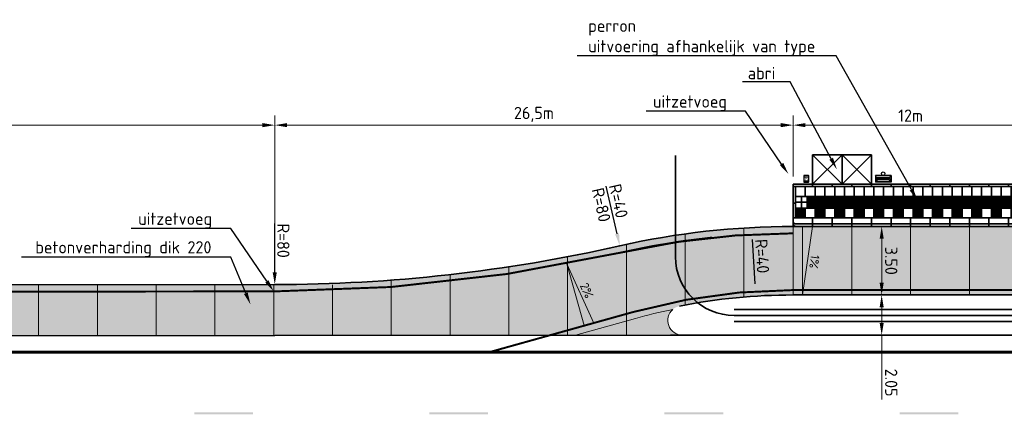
# Model space of a CAD drawing. Header units: metres. Extents: x -699 to 2316, y -1199 to 781.
# Tile 507 of 593: x 879 to 929, y -107 to -86. Entities that reach past the tile are written whole.
import ezdxf
from ezdxf import colors
from ezdxf.entities.mleader import LeaderData, LeaderLine
from ezdxf.enums import TextEntityAlignment as Align
from ezdxf.math import Vec2, Vec3

# ---------------------------------------------------------------- set-up
doc = ezdxf.new("R2010")
doc.units = ezdxf.units.M
doc.header["$PDMODE"] = 1
doc.linetypes.add('RI-DRAINAGE', pattern=[19.200000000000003, 6, -1.8, 1.8, -1.8, 2.4, -1.8, 1.8, -1.8])
for name, color, linetype, lineweight in [('N-WE-IE-MEUBILAIR_WEGMEUBILAIR_ABRI-G', 7, 'Continuous', 35), ('N-WE-IE-MEUBILAIR_WEGMEUBILAIR_AFVALBAK-S-100', 7, 'Continuous', 25), ('N-WE-RI-DRAINAGE-G', 90, 'RI-DRAINAGE', 35), ('N-WE-RI-HWA_GRINDKOFFER-G', 150, 'Continuous', 35), ('N-WE-VH-KANTOPSLUITING-G', 251, 'Continuous', 35), ('N-WE-VH-KANTVERHARDING-G', 210, 'Continuous', 35), ('N-WE-VH-VERHARDING_BETON-A-500', 252, 'Continuous', 18), ('N-WE-VH-VERHARDING_TEGEL-G', 252, 'Continuous', 35), ('N-WE-VW-HALTEPAAL-S-100', 7, 'Continuous', 25), ('N-WE-VW-MARKERING_DIVERS-G', 7, 'Continuous', 18), ('N-WE-VW-MARKERING_LANGS_STREEP_DOORGETROKKEN-G', 7, 'Continuous', 13), ('X-XX-AL-M', 7, 'Continuous', 18), ('X-XX-AL-T18', 10, 'Continuous', 18), ('X-XX-AL-T25', 7, 'Continuous', 25)]:
    doc.layers.add(name, color=color, linetype=linetype, lineweight=lineweight)
doc.styles.add('NLCS-ISO', font='NLCS-ISO.ttf')
doc.styles.add('NLCS-ISO-M250-T25', font='NLCS-ISO.ttf', dxfattribs={"height": 0.625})
doc.linetypes.add('drainage', pattern='A,4,-1,1,-1,[21,rtw.shx,S=1,R=90,X=-1,Y=0]', length=7)
doc.dimstyles.new('NLCS-M250-T25-PIJL_A_L2_H1', dxfattribs={"dimscale": 0.25, "dimtxt": 2.5, "dimasz": 2.5, "dimexe": 2, "dimexo": 2, "dimgap": 0.7, "dimtad": 1, "dimzin": 0, "dimdsep": 46, "dimtxsty": 'NLCS-ISO-M250-T25', "dimcen": 0, "dimdle": 2, "dimclrd": 256, "dimclre": 256, "dimclrt": 256, "dimadec": 1, "dimazin": 0, "dimtfac": 1, "dimtdec": 3, "dimtofl": 0, "dimtmove": 0, "dimatfit": 3, "dimfxl": 2, "dimtfillclr": 256, "dimtolj": 1, "dimtzin": 0, "dimlwd": -1, "dimlwe": -1, "dimarcsym": 0})

# ---------------------------------------------------------------- blocks, each defined once
blk = doc.blocks.new('*D1693')
at = {"layer": 'Defpoints', "color": 0, "transparency": 16777216}
for p in [(922.6052612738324, -100.4133161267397), (922.5893839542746, -102.4633156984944), (922.5893839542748, -102.4633156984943)]:
    blk.add_point(p, dxfattribs=at)
at = {"layer": 'X-XX-AL-M', "transparency": 16777216}
for p, q in [((922.1052612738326, -100.4133161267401), (922.089383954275, -100.4133161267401)), ((922.589383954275, -101.0383161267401), (922.589383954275, -101.8383156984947)), ((922.589383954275, -102.4633156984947), (922.589383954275, -105.7519916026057))]:
    blk.add_line(p, q, dxfattribs=at)
for points in [[(922.6935506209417, -101.0383161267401), (922.4852172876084, -101.0383161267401), (922.589383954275, -100.4133161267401)], [(922.6935506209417, -101.8383156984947), (922.4852172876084, -101.8383156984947), (922.589383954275, -102.4633156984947)]]:
    blk.add_solid(points, dxfattribs=at)
at = {"layer": 'X-XX-AL-M', "transparency": 16777216, "insert": (923.0768839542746, -104.8894916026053), "char_height": 0.625, "attachment_point": 5, "rotation": 270, "style": 'NLCS-ISO-M250-T25'}
blk.add_mtext('\\A1;2.05', dxfattribs=at)
blk = doc.blocks.new('*D1694')
at = {"layer": 'Defpoints', "color": 0, "transparency": 16777216}
for p in [(930.0655955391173, -91.73204623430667), (918.0655955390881, -94.85000616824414), (930.0655955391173, -94.85000616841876)]:
    blk.add_point(p, dxfattribs=at)
at = {"layer": 'X-XX-AL-M', "transparency": 16777216}
for p, q in [((918.065595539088, -94.35000616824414), (918.065595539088, -91.23204623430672)), ((930.0655955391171, -94.35000616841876), (930.0655955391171, -91.23204623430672)), ((918.690595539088, -91.73204623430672), (929.4405955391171, -91.73204623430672))]:
    blk.add_line(p, q, dxfattribs=at)
for points in [[(918.690595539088, -91.62787956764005), (918.690595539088, -91.8362129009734), (918.065595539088, -91.73204623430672)], [(929.4405955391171, -91.62787956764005), (929.4405955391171, -91.8362129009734), (930.0655955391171, -91.73204623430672)]]:
    blk.add_solid(points, dxfattribs=at)
at = {"layer": 'X-XX-AL-M', "transparency": 16777216, "insert": (924.0655955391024, -91.24454623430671), "char_height": 0.625, "attachment_point": 5, "style": 'NLCS-ISO-M250-T25'}
blk.add_mtext('\\A1;12m', dxfattribs=at)
blk = doc.blocks.new('*D1702')
at = {"layer": 'Defpoints', "color": 0, "transparency": 16777216}
for p in [(922.5893839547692, -96.91300616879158), (922.5893839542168, -96.91300616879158), (922.6052612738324, -100.4133161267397)]:
    blk.add_point(p, dxfattribs=at)
at = {"layer": 'X-XX-AL-M', "transparency": 16777216}
for p, q in [((922.589383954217, -99.78831612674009), (922.589383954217, -97.53800616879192)), ((922.1052612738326, -100.4133161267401), (922.089383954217, -100.4133161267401))]:
    blk.add_line(p, q, dxfattribs=at)
for points in [[(922.6935506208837, -97.53800616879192), (922.4852172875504, -97.53800616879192), (922.589383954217, -96.91300616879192)], [(922.6935506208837, -99.78831612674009), (922.4852172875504, -99.78831612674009), (922.589383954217, -100.4133161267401)]]:
    blk.add_solid(points, dxfattribs=at)
at = {"layer": 'X-XX-AL-M', "transparency": 16777216, "insert": (923.0768839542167, -98.66466114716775), "char_height": 0.625, "attachment_point": 5, "rotation": 270, "style": 'NLCS-ISO-M250-T25'}
blk.add_mtext('\\A1;3.50', dxfattribs=at)
blk = doc.blocks.new('*D1703')
at = {"layer": 'Defpoints', "color": 0, "transparency": 16777216}
for p in [(891.6128379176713, -91.73204623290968), (807.5598187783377, -99.95405945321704), (891.6128379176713, -99.87823335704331)]:
    blk.add_point(p, dxfattribs=at)
at = {"layer": 'X-XX-AL-M', "transparency": 16777216}
for p, q in [((807.5598187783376, -99.45405945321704), (807.5598187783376, -91.23204623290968)), ((891.6128379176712, -99.37823335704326), (891.6128379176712, -91.23204623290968)), ((808.1848187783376, -91.73204623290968), (890.9878379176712, -91.73204623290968))]:
    blk.add_line(p, q, dxfattribs=at)
for points in [[(808.1848187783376, -91.62787956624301), (808.1848187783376, -91.83621289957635), (807.5598187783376, -91.73204623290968)], [(890.9878379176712, -91.62787956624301), (890.9878379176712, -91.83621289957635), (891.6128379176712, -91.73204623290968)]]:
    blk.add_solid(points, dxfattribs=at)
at = {"layer": 'X-XX-AL-M', "transparency": 16777216, "insert": (849.5863283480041, -91.24454623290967), "char_height": 0.625, "attachment_point": 5, "style": 'NLCS-ISO-M250-T25'}
blk.add_mtext('\\A1;84m', dxfattribs=at)
blk = doc.blocks.new('*D1704')
at = {"layer": 'Defpoints', "color": 0, "transparency": 16777216}
for p in [(891.6128379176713, -91.73204623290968), (918.0655955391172, -94.8500061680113), (891.6128379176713, -99.87823335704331)]:
    blk.add_point(p, dxfattribs=at)
at = {"layer": 'X-XX-AL-M', "transparency": 16777216}
for p, q in [((891.6128379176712, -99.37823335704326), (891.6128379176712, -91.23204623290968)), ((918.0655955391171, -94.35000616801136), (918.0655955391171, -91.23204623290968)), ((917.4405955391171, -91.73204623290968), (892.2378379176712, -91.73204623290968))]:
    blk.add_line(p, q, dxfattribs=at)
for points in [[(892.2378379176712, -91.62787956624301), (892.2378379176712, -91.83621289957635), (891.6128379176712, -91.73204623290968)], [(917.4405955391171, -91.62787956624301), (917.4405955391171, -91.83621289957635), (918.0655955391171, -91.73204623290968)]]:
    blk.add_solid(points, dxfattribs=at)
at = {"layer": 'X-XX-AL-M', "transparency": 16777216, "insert": (904.8392167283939, -91.18204623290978), "char_height": 0.625, "attachment_point": 5, "style": 'NLCS-ISO-M250-T25'}
blk.add_mtext('\\A1;26,5m', dxfattribs=at)
blk = doc.blocks.new('geleiderlijn')
for points in [[(0, 0), (0.3000000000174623, 0), (0.3000000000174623, 0.2999999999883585), (0, 0.2999999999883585)], [(0, -0.2999999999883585), (0.3000000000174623, -0.2999999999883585), (0.3000000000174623, 0), (0, 0)]]:
    blk.add_lwpolyline(points, close=True)
at = {"lineweight": 9}
for points in [[(0.02500000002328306, 0.2649999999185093), (0.2750000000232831, 0.2649999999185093), (0.2750000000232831, 0.2749999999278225), (0.02500000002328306, 0.2749999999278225)], [(0.02500000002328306, 0.2049999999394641), (0.2750000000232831, 0.2049999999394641), (0.2750000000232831, 0.2149999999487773), (0.02500000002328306, 0.2149999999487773)], [(0.02500000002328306, 0.1449999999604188), (0.2750000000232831, 0.1449999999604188), (0.2750000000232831, 0.154999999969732), (0.02500000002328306, 0.154999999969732)], [(0.02500000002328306, 0.08499999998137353), (0.2750000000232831, 0.08499999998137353), (0.2750000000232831, 0.09499999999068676), (0.02500000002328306, 0.09499999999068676)], [(0.02500000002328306, 0.02500000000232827), (0.2750000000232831, 0.02500000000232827), (0.2750000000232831, 0.0350000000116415), (0.02500000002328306, 0.0350000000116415)], [(0.02500000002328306, -0.03500000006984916), (0.2750000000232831, -0.03500000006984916), (0.2750000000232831, -0.02500000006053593), (0.02500000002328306, -0.02500000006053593)], [(0.02500000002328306, -0.09500000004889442), (0.2750000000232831, -0.09500000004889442), (0.2750000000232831, -0.08500000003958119), (0.02500000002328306, -0.08500000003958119)], [(0.02500000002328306, -0.1550000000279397), (0.2750000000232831, -0.1550000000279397), (0.2750000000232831, -0.1450000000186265), (0.02500000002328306, -0.1450000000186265)], [(0.02500000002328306, -0.2150000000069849), (0.2750000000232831, -0.2150000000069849), (0.2750000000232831, -0.2049999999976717), (0.02500000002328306, -0.2049999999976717)], [(0.02500000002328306, -0.2749999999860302), (0.2750000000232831, -0.2749999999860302), (0.2750000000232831, -0.264999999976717), (0.02500000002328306, -0.264999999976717)]]:
    blk.add_lwpolyline(points, close=True, dxfattribs=at)
blk = doc.blocks.new('SVW-PERRON-A-P-SO')
at = {"layer": 'N-WE-VH-VERHARDING_TEGEL-G', "lineweight": 9}
h = blk.add_hatch(dxfattribs=at)
h.set_pattern_fill('ANSI31', color=256, scale=0.008, style=0)
h.set_pattern_definition([(44.99999999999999, (0.7550000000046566, 1.025000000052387), (-0.0179605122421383, 0.01796051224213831), [])])
h.paths.add_polyline_path([(0.9949999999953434, 1.50500000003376), (0.7550000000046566, 1.50500000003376), (0.7550000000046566, 1.265000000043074), (0.9949999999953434, 1.265000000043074)])
h = blk.add_hatch(dxfattribs=at)
h.set_pattern_fill('ANSI31', color=256, scale=0.008, style=0)
h.set_pattern_definition([(45, (0.7550000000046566, 0.7250000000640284), (-0.0179605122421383, 0.01796051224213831), [])])
h.paths.add_polyline_path([(0.9949999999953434, 1.205000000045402), (0.7550000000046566, 1.205000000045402), (0.7550000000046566, 0.9650000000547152), (0.9949999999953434, 0.9650000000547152)])
h = blk.add_hatch(dxfattribs=at)
h.set_pattern_fill('ANSI31', color=256, scale=0.008, style=0)
h.set_pattern_definition([(45, (1.055000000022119, 1.025000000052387), (-0.0179605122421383, 0.01796051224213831), [])])
h.paths.add_polyline_path([(1.295000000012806, 1.50500000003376), (1.055000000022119, 1.50500000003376), (1.055000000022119, 1.265000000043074), (1.295000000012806, 1.265000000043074)])
h = blk.add_hatch(dxfattribs=at)
h.set_pattern_fill('ANSI31', color=256, scale=0.008, style=0)
h.set_pattern_definition([(45, (1.055000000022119, 0.7250000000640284), (-0.0179605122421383, 0.01796051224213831), [])])
h.paths.add_polyline_path([(1.295000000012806, 1.205000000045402), (1.055000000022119, 1.205000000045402), (1.055000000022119, 0.9650000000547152), (1.295000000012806, 0.9650000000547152)])
h = blk.add_hatch(dxfattribs=at)
h.set_pattern_fill('ANSI31', color=256, scale=0.008, style=0)
h.set_pattern_definition([(45, (1.355000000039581, 1.025000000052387), (-0.0179605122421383, 0.01796051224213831), [])])
h.paths.add_polyline_path([(1.595000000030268, 1.50500000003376), (1.355000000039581, 1.50500000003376), (1.355000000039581, 1.265000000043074), (1.595000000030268, 1.265000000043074)])
h = blk.add_hatch(dxfattribs=at)
h.set_pattern_fill('ANSI31', color=256, scale=0.008, style=0)
h.set_pattern_definition([(45, (1.355000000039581, 0.7250000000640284), (-0.0179605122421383, 0.01796051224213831), [])])
h.paths.add_polyline_path([(1.595000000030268, 1.205000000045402), (1.355000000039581, 1.205000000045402), (1.355000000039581, 0.9650000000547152), (1.595000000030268, 0.9650000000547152)])
at = {"layer": 'N-WE-VH-VERHARDING_TEGEL-G'}
for points in [[(0.6250000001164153, 0.435000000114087), (0.6250000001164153, 0.9349999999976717), (0.1250000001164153, 0.935000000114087), (0.1250000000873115, 0.435000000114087), (0.1850000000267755, 0.4350000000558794)], [(1.625000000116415, 0.435000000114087), (1.625000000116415, 0.9349999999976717), (1.125000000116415, 0.9349999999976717), (1.125000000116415, 0.4350000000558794)], [(2.125000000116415, 0.4350000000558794), (2.625000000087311, 0.4350000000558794), (2.625000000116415, 0.9349999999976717), (2.125000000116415, 0.934999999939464)], [(3.125000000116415, 0.9349999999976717), (3.125000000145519, 0.4350000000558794), (3.625000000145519, 0.4350000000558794), (3.625000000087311, 0.9349999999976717)], [(4.625000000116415, 0.9350000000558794), (4.125000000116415, 0.9350000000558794), (4.125000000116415, 0.4350000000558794), (4.625000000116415, 0.4350000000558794)], [(5.125000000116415, 0.9349999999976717), (5.125000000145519, 0.4350000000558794), (5.625000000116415, 0.4350000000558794), (5.625000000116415, 0.9349999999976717)], [(6.625000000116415, 0.4350000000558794), (6.625000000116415, 0.9349999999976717), (6.125000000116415, 0.9349999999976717), (6.125000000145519, 0.4350000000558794)], [(7.625000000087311, 0.9349999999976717), (7.125000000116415, 0.9349999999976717), (7.125000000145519, 0.4350000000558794), (7.625000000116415, 0.435000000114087)], [(8.125000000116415, 0.4350000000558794), (8.625000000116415, 0.4350000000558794), (8.625000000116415, 0.9349999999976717), (8.125000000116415, 0.9349999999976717)], [(9.125000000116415, 0.4350000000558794), (9.625000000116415, 0.4350000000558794), (9.625000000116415, 0.9349999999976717), (9.125000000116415, 0.9349999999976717)], [(10.12500000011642, 0.4350000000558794), (10.62500000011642, 0.4350000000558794), (10.62500000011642, 0.9349999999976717), (10.12500000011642, 0.9349999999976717)], [(11.62500000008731, 0.9349999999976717), (11.12500000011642, 0.9349999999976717), (11.12500000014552, 0.4350000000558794), (11.31500000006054, 0.4350000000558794), (11.62500000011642, 0.4350000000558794)]]:
    blk.add_hatch(color=256, dxfattribs=at).paths.add_polyline_path(points)
at = {"layer": 'N-WE-VH-KANTOPSLUITING-G'}
for p, q in [((0, 2.160000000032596), (0, 2.035000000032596)), ((0, 2.160000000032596), (16.00000000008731, 2.160000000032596)), ((0, 2.035000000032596), (0, 0)), ((0, 2.035000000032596), (15.00000000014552, 2.035000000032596)), ((0.125, 2.035000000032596), (0.125, 0.4350000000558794)), ((1, 2.160000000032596), (1, 2.035000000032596)), ((2, 2.160000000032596), (2, 2.035000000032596)), ((3, 2.160000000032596), (3, 2.035000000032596)), ((4, 2.160000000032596), (4, 2.035000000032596)), ((5, 2.160000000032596), (5, 2.035000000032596)), ((6, 2.160000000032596), (6, 2.035000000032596)), ((7, 2.160000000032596), (7, 2.035000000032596)), ((8, 2.160000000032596), (8, 2.035000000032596)), ((9, 2.160000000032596), (9, 2.035000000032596)), ((10, 2.160000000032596), (10, 2.035000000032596)), ((11, 2.160000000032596), (11, 2.035000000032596)), ((12, 2.160000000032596), (12, 2.035000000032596)), ((13, 2.160000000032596), (13, 2.035000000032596)), ((14, 2.160000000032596), (14, 2.035000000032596)), ((15.00000000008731, 2.160000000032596), (15.00000000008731, 2.035000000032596)), ((15.87500000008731, 2.035000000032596), (15.00000000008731, 2.035000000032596)), ((16.00000000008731, 2.160000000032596), (16.00000000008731, 0.4350000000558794)), ((16.00000000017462, 2.160000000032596), (16.00000000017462, 2.035000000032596)), ((0, 1.185000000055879), (0.125, 1.185000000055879)), ((15.87500000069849, 1.235000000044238), (16.00000000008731, 1.235000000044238)), ((0, 0.4350000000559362), (15.87500000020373, 0.4350000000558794)), ((0, 0), (5.000000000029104, 0)), ((0.1499999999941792, 0.1270000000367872), (5.000000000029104, 0.1270000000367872)), ((1, 0.4350000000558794), (1.000000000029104, 5.820766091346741e-11)), ((2, 0.4350000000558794), (2.000000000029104, 5.820766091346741e-11)), ((3, 0.4350000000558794), (3.000000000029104, 5.820766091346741e-11)), ((4, 0.4350000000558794), (4.000000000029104, 5.820766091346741e-11)), ((5, 0.4350000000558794), (5.000000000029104, 5.820766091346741e-11)), ((16.00000000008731, 0.1270000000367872), (5.000000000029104, 0.1270000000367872)), ((16.00000000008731, 0), (5.000000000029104, 0)), ((6, 0.4350000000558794), (6.000000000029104, 5.820766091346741e-11)), ((7, 0.4350000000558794), (7.000000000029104, 5.820766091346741e-11)), ((8, 0.4350000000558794), (8.000000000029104, 5.820766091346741e-11)), ((9, 0.4350000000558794), (9.000000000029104, 5.820766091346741e-11)), ((10, 0.4350000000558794), (10.0000000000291, 5.820766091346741e-11)), ((11, 0.4350000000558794), (11.0000000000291, 5.820766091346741e-11)), ((12, 0.4350000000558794), (12.0000000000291, 5.820766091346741e-11)), ((13.0000000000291, 0.4350000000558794), (13.00000000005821, 5.820766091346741e-11)), ((14.0000000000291, 0.4350000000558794), (14.00000000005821, 5.820766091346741e-11)), ((15.0000000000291, 0.4350000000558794), (15.00000000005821, 5.820766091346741e-11)), ((16.00000000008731, 0.4350000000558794), (16.00000000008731, 0))]:
    blk.add_line(p, q, dxfattribs=at)
for points in [[(15.87500000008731, 2.035000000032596), (15.87500000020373, 0.4350000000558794)], [(0.1250000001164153, 0.9350000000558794), (0.1250000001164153, 0.4350000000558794)]]:
    blk.add_lwpolyline(points, dxfattribs=at)
for centre in [(0.1499999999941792, 0.2770000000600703), (0.1499999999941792, 0.1500000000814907)]:
    blk.add_arc(centre, 0.1499999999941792, 180, 270, dxfattribs=at)
at = {"layer": 'N-WE-VH-VERHARDING_TEGEL-G'}
blk.add_line((0.125, 0.9350000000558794), (15.87500000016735, 0.9350000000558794), dxfattribs=at)
for points in [[(0.625, 2.035000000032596), (0.625, 1.535000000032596)], [(1.125, 2.035000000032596), (1.125, 1.535000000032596)], [(1.625, 2.035000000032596), (1.625, 1.535000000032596)], [(2.125, 2.035000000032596), (2.125, 1.535000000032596)], [(2.625, 2.035000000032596), (2.625, 1.535000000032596)], [(3.125, 2.035000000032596), (3.125, 1.535000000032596)], [(3.625, 2.035000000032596), (3.625, 1.535000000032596)], [(4.125, 2.035000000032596), (4.125, 1.535000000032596)], [(4.625, 2.035000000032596), (4.625, 1.535000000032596)], [(5.125, 2.035000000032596), (5.125, 1.535000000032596)], [(5.625, 2.035000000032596), (5.625, 1.535000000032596)], [(6.125, 2.035000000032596), (6.125, 1.535000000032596)], [(6.625, 2.035000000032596), (6.625, 1.535000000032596)], [(7.125, 2.035000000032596), (7.125, 1.535000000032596)], [(7.625, 2.035000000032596), (7.625, 1.535000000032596)], [(8.125, 2.035000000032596), (8.125, 1.535000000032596)], [(8.625, 2.035000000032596), (8.625, 1.535000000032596)], [(8.625, 2.035000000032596), (8.625, 1.535000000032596)], [(9.125, 2.035000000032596), (9.125, 1.535000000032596)], [(9.625, 2.035000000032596), (9.625, 1.535000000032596)], [(9.625, 2.035000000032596), (9.625, 1.535000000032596)], [(10.125, 2.035000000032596), (10.125, 1.535000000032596)], [(10.625, 2.035000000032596), (10.625, 1.535000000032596)], [(10.625, 2.035000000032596), (10.625, 1.535000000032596)], [(11.125, 2.035000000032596), (11.125, 1.535000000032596)], [(11.625, 2.035000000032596), (11.625, 1.535000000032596)], [(12.125, 2.035000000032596), (12.125, 1.535000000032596)], [(12.625, 2.035000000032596), (12.625, 1.535000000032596)], [(13.125, 2.035000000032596), (13.125, 1.535000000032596)], [(13.625, 2.035000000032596), (13.625, 1.535000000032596)], [(14.125, 2.035000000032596), (14.125, 1.535000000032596)], [(14.625, 2.035000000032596), (14.625, 1.535000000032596)], [(15.125, 2.035000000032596), (15.125, 1.535000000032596)], [(15.625, 2.035000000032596), (15.625, 1.535000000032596)], [(15.87500000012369, 1.535000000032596), (15.72500000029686, 1.535000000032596), (15.72500000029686, 1.235000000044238), (15.87500000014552, 1.235000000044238)], [(15.87500000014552, 1.235000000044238), (15.72500000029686, 1.235000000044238), (15.72500000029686, 0.9350000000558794), (15.87500000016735, 0.9350000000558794)], [(0.6250000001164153, 0.9350000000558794), (0.6250000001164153, 0.4350000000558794)], [(1.125000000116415, 0.9350000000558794), (1.125000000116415, 0.4350000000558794)], [(1.625000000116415, 0.9350000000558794), (1.625000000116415, 0.4350000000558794)], [(2.125000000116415, 0.9350000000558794), (2.125000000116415, 0.4350000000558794)], [(2.625000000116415, 0.9350000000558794), (2.625000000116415, 0.4350000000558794)], [(3.125000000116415, 0.9350000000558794), (3.125000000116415, 0.4350000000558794)], [(3.625000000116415, 0.9350000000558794), (3.625000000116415, 0.4350000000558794)], [(4.125000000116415, 0.9350000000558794), (4.125000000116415, 0.4350000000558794)], [(4.625000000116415, 0.9350000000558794), (4.625000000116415, 0.4350000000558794)], [(5.125000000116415, 0.9350000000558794), (5.125000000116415, 0.4350000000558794)], [(5.625000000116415, 0.9350000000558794), (5.625000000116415, 0.4350000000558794)], [(6.125000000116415, 0.9350000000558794), (6.125000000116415, 0.4350000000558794)], [(6.625000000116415, 0.9350000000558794), (6.625000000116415, 0.4350000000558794)], [(7.125000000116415, 0.9350000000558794), (7.125000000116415, 0.4350000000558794)], [(7.625000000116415, 0.9350000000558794), (7.625000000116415, 0.4350000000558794)], [(8.125000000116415, 0.9350000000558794), (8.125000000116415, 0.4350000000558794)], [(8.625000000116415, 0.9350000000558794), (8.625000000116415, 0.4350000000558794)], [(8.625000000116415, 0.9350000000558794), (8.625000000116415, 0.4350000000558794)], [(9.125000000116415, 0.9350000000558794), (9.125000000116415, 0.4350000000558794)], [(9.625000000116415, 0.9350000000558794), (9.625000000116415, 0.4350000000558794)], [(9.625000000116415, 0.9350000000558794), (9.625000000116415, 0.4350000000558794)], [(10.12500000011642, 0.9350000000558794), (10.12500000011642, 0.4350000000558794)], [(10.62500000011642, 0.9350000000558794), (10.62500000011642, 0.4350000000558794)], [(10.62500000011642, 0.9350000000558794), (10.62500000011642, 0.4350000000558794)], [(11.12500000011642, 0.9350000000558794), (11.12500000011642, 0.4350000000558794)], [(11.62500000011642, 0.9350000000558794), (11.62500000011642, 0.4350000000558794)], [(11.62500000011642, 0.9350000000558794), (11.62500000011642, 0.4350000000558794)], [(12.12500000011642, 0.9350000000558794), (12.12500000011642, 0.4350000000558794)], [(12.12500000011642, 0.9350000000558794), (12.12500000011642, 0.4350000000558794)], [(12.62500000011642, 0.9350000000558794), (12.62500000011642, 0.4350000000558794)], [(12.62500000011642, 0.9350000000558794), (12.62500000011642, 0.4350000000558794)], [(13.12500000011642, 0.9350000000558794), (13.12500000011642, 0.4350000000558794)], [(13.12500000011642, 0.9350000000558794), (13.12500000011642, 0.4350000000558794)], [(13.62500000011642, 0.9350000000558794), (13.62500000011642, 0.4350000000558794)], [(13.62500000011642, 0.9350000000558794), (13.62500000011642, 0.4350000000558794)], [(14.12500000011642, 0.9350000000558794), (14.12500000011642, 0.4350000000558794)], [(14.12500000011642, 0.9350000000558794), (14.12500000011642, 0.4350000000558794)], [(14.62500000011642, 0.9350000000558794), (14.62500000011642, 0.4350000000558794)], [(14.62500000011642, 0.9350000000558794), (14.62500000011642, 0.4350000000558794)], [(15.12500000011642, 0.9350000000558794), (15.12500000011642, 0.4350000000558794)], [(15.12500000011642, 0.9350000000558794), (15.12500000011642, 0.4350000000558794)], [(15.62500000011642, 0.9350000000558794), (15.62500000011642, 0.4350000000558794)], [(15.62500000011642, 0.9350000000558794), (15.62500000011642, 0.4350000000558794)]]:
    blk.add_lwpolyline(points, dxfattribs=at)
for points in [[(0.125, 1.235000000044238), (0.4250000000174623, 1.235000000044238), (0.4250000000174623, 1.535000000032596), (0.125, 1.535000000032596)], [(0.4249999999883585, 1.235000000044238), (0.7250000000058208, 1.235000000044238), (0.7250000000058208, 1.535000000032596), (0.4249999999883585, 1.535000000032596)], [(0.7250000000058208, 1.235000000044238), (1.025000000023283, 1.235000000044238), (1.025000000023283, 1.535000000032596), (0.7250000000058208, 1.535000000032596)], [(1.024999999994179, 1.235000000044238), (1.325000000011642, 1.235000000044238), (1.325000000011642, 1.535000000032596), (1.024999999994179, 1.535000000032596)], [(1.325000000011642, 1.235000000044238), (1.625000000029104, 1.235000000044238), (1.625000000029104, 1.535000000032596), (1.325000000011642, 1.535000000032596)], [(0.125, 0.9350000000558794), (0.4250000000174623, 0.9350000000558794), (0.4250000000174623, 1.235000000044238), (0.125, 1.235000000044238)], [(0.4249999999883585, 0.9350000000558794), (0.7250000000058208, 0.9350000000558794), (0.7250000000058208, 1.235000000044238), (0.4249999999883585, 1.235000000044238)], [(0.7250000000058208, 0.9350000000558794), (1.025000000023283, 0.9350000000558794), (1.025000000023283, 1.235000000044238), (0.7250000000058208, 1.235000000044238)], [(1.024999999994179, 0.9350000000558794), (1.325000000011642, 0.9350000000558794), (1.325000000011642, 1.235000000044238), (1.024999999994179, 1.235000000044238)], [(1.325000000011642, 0.9350000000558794), (1.625000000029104, 0.9350000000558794), (1.625000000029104, 1.235000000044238), (1.325000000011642, 1.235000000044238)]]:
    blk.add_lwpolyline(points, close=True, dxfattribs=at)
at = {"layer": 'N-WE-VH-VERHARDING_TEGEL-G', "lineweight": 9}
for points in [[(15.87500000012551, 1.509999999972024), (15.75000000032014, 1.509999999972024), (15.75000000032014, 1.499999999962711), (15.87500000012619, 1.499999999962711)], [(15.87500000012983, 1.449999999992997), (15.75000000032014, 1.449999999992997), (15.75000000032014, 1.439999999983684), (15.87500000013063, 1.439999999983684)], [(15.87500000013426, 1.39000000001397), (15.75000000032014, 1.39000000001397), (15.75000000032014, 1.380000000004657), (15.87500000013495, 1.380000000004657)], [(15.87500000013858, 1.330000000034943), (15.75000000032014, 1.330000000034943), (15.75000000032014, 1.32000000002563), (15.87500000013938, 1.32000000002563)], [(15.87500000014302, 1.270000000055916), (15.75000000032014, 1.270000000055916), (15.75000000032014, 1.260000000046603), (15.8750000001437, 1.260000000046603)], [(15.87500000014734, 1.209999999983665), (15.75000000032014, 1.209999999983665), (15.75000000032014, 1.199999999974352), (15.87500000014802, 1.199999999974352)], [(15.87500000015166, 1.150000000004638), (15.75000000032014, 1.150000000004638), (15.75000000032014, 1.139999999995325), (15.87500000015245, 1.139999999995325)], [(15.87500000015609, 1.090000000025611), (15.75000000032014, 1.090000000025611), (15.75000000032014, 1.080000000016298), (15.87500000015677, 1.080000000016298)], [(15.87500000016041, 1.030000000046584), (15.75000000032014, 1.030000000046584), (15.75000000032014, 1.020000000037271), (15.87500000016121, 1.020000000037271)], [(15.87500000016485, 0.9700000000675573), (15.75000000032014, 0.9700000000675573), (15.75000000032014, 0.960000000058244), (15.87500000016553, 0.960000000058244)]]:
    blk.add_lwpolyline(points, dxfattribs=at)
at = {"layer": 'N-WE-VH-VERHARDING_TEGEL-G'}
for p in [(1.625000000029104, 1.235000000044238), (1.925000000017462, 1.235000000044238), (2.225000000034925, 1.235000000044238), (2.525000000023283, 1.235000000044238), (2.825000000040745, 1.235000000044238), (3.125000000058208, 1.235000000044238), (3.425000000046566, 1.235000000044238), (3.725000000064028, 1.235000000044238), (4.025000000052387, 1.235000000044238), (4.325000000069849, 1.235000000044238), (4.625000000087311, 1.235000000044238), (4.92500000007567, 1.235000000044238), (5.225000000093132, 1.235000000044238), (5.525000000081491, 1.235000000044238), (5.825000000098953, 1.235000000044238), (6.125000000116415, 1.235000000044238), (6.425000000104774, 1.235000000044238), (6.725000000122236, 1.235000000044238), (7.025000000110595, 1.235000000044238), (7.325000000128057, 1.235000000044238), (7.625000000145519, 1.235000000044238), (7.925000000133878, 1.235000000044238), (8.22500000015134, 1.235000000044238), (8.525000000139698, 1.235000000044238), (8.82500000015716, 1.235000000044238), (9.125000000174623, 1.235000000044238), (9.425000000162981, 1.235000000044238), (9.725000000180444, 1.235000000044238), (10.0250000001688, 1.235000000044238), (10.32500000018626, 1.235000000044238), (10.62500000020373, 1.235000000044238), (10.92500000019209, 1.235000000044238), (11.22500000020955, 1.235000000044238), (11.52500000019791, 1.235000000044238), (11.82500000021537, 1.235000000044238), (12.12500000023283, 1.235000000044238), (12.42500000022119, 1.235000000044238), (12.72500000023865, 1.235000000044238), (13.02500000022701, 1.235000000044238), (13.32500000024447, 1.235000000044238), (13.62500000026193, 1.235000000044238), (13.92500000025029, 1.235000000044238), (14.22500000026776, 1.235000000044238), (14.52500000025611, 1.235000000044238), (14.82500000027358, 1.235000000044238), (15.12500000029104, 1.235000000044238), (15.4250000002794, 1.235000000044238)]:
    blk.add_blockref('geleiderlijn', p, dxfattribs=at)
blk = doc.blocks.new('SIE-WEG_AFVALBAK_TYPE_02')
at = {"linetype": 'Continuous'}
for p, q in [((0.4, -0.09074999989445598), (-0.4, -0.09075000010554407)), ((-0.34, -0.1953104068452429), (-0.4, -0.09074999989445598)), ((-0.34, -0.252406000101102), (-0.4, -0.440749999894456)), ((0.4, -0.440749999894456), (-0.4, -0.440750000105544)), ((0.3400000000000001, -0.1953104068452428), (-0.3399999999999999, -0.1953104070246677)), ((-0.34, -0.2524060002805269), (-0.34, -0.1953104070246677)), ((0.3400000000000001, -0.252406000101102), (-0.34, -0.2524060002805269)), ((-0.3017092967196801, -0.2969340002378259), (-0.3334724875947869, -0.3966407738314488)), ((0.3334724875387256, -0.3966407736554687), (-0.3334724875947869, -0.3966407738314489)), ((0.3017092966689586, -0.2969340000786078), (-0.3017092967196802, -0.2969340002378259)), ((0.3017092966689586, -0.2969340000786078), (0.3334724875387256, -0.3966407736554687)), ((0.3400000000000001, -0.1953104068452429), (0.4, -0.09074999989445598)), ((0.3400000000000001, -0.252406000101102), (0.3400000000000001, -0.1953104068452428)), ((0.3400000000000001, -0.252406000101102), (0.4, -0.440749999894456))]:
    blk.add_line(p, q, dxfattribs=at)
for p, q in [((-0.4, -0.09075000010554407), (-0.4, -0.440750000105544)), ((0.4, -0.09074999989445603), (0.4, -0.440749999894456))]:
    blk.add_line(p, q)
blk.add_circle((0, 0), 0.09075000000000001, dxfattribs=at)
blk = doc.blocks.new('SVW-HALTEPAAL-SO')
for p, q in [((-1.286058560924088, 1.063355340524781), (1.286058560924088, 1.063355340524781)), ((-1.286058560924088, -1.063355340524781), (1.286058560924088, -1.063355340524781))]:
    blk.add_line(p, q)
blk.add_lwpolyline([(-1.089946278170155, -1.756645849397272), (1.089946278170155, -1.756645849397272, 0.414213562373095), (1.286058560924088, -1.560533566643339), (1.286058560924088, 1.560533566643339, 0.414213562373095), (1.089946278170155, 1.756645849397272), (-1.089946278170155, 1.756645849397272, 0.414213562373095), (-1.286058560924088, 1.560533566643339), (-1.286058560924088, -1.560533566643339, 0.414213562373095)], format="xyb", close=True)
at = {"lineweight": 18, "style": 'NLCS-ISO'}
blk.add_text('h', height=1.8, dxfattribs=at).set_placement((0.01933674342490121, 0.00554013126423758), align=Align.MIDDLE_CENTER)

msp = doc.modelspace()

# ---------------------------------------------------------------- hatches: boundary and pattern name
at = {"layer": 'N-WE-VH-VERHARDING_BETON-A-500'}
h = msp.add_hatch(color=254, dxfattribs=at)
edge = h.paths.add_edge_path()
edge.add_line((918.0655955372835, -100.4100061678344), (954.0656030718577, -100.4100061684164))
edge.add_arc((954.0656030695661, -130.4100061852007), 30.00000001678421, 78.87144142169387, 89.9999999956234, ccw=False)
edge.add_arc((959.7111765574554, -101.7100061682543), 0.7500000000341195, -90.00000000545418, 78.87144142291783, ccw=False)
edge.add_line((959.711176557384, -102.4600061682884), (985.3111777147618, -102.4600055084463))
edge.add_arc((981.4515461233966, -87.96506694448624), 14.99999999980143, 284.9104339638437, 307.533624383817)
edge.add_line((990.5899497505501, -99.86000616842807), (980.5098368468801, -99.86000616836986))
edge.add_arc((980.5098368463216, -19.86000617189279), 79.99999999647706, 257.2693155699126, 270.00000000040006, ccw=False)
edge.add_arc((954.0656030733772, -136.9100061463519), 39.99999997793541, 77.26931556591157, 90.00000000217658)
edge.add_line((954.0656030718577, -96.91000616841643), (918.0655955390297, -96.91000616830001))
edge.add_arc((918.06559553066, -136.9100059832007), 39.99999981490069, 89.99999998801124, 98.09316537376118)
edge.add_arc((918.0655955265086, -136.9100060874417), 39.9999999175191, 98.09316534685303, 102.7306844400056)
edge.add_arc((891.5406172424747, -19.87723860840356), 80.00102734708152, 270.0517235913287, 282.7898108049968, ccw=False)
edge.add_line((891.6128379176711, -99.87823335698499), (807.5598187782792, -99.95405945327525))
edge.add_arc((807.5959036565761, -139.9540432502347), 40.00000007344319, 90.05168778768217, 95.7105931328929)
edge.add_line((803.6157548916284, -100.1525555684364), (779.3461839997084, -102.5795126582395))
edge.add_line((779.3461839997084, -102.5795126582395), (912.4200072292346, -102.4600061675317))
edge.add_arc((912.4200220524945, -101.7100061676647), 0.7500000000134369, 101.12855859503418, 269.9988675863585, ccw=False)
edge.add_arc((918.0655955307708, -130.4100060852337), 29.99999991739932, 89.99999998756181, 101.12855859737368, ccw=False)
at = {"layer": 'N-WE-VW-MARKERING_DIVERS-G'}
h = msp.add_hatch(color=256, dxfattribs=at)
h.dxf.hatch_style = 1
edge = h.paths.add_edge_path()
edge.add_arc((918.0675926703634, -130.4183058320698), 29.9085309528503, 101.8539651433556, 105.6080019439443)
edge.add_line((910.0205728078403, -101.6126519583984), (906.969805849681, -102.4649007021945))
edge.add_line((906.969805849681, -102.4649007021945), (912.421383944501, -102.4600049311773))
edge.add_arc((912.4200220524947, -101.7100061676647), 0.7500000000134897, 131.4197494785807, 270.10404094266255, ccw=False)
at = {"layer": 'X-XX-AL-T18'}
for points in [[(918.5515950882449, -96.91000616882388), (919.0515949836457, -96.90968270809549), (918.5515950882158, -100.4100061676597)], [(906.52642323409, -98.81843087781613), (907.4092712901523, -101.97873319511), (907.890833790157, -101.8442060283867)]]:
    msp.add_hatch(color=256, dxfattribs=at).paths.add_polyline_path(points)

# ---------------------------------------------------------------- linework, layer by layer
at = {"layer": 'N-WE-IE-MEUBILAIR_WEGMEUBILAIR_ABRI-G'}
for p, q in [((919.0655955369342, -94.75000616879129), (920.5655955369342, -93.25000616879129)), ((919.0655955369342, -93.25000616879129), (920.5655955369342, -94.75000616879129)), ((920.5655955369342, -94.75000616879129), (922.0655955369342, -93.25000616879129)), ((920.5655955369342, -93.25000616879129), (922.0655955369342, -94.75000616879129))]:
    msp.add_line(p, q, dxfattribs=at)
for points in [[(919.0655955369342, -94.75000616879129), (920.5655955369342, -94.75000616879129), (920.5655955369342, -93.25000616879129), (919.0655955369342, -93.25000616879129)], [(920.5655955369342, -94.75000616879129), (922.0655955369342, -94.75000616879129), (922.0655955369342, -93.25000616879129), (920.5655955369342, -93.25000616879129)]]:
    msp.add_lwpolyline(points, close=True, dxfattribs=at)
at = {"layer": 'N-WE-RI-DRAINAGE-G', "linetype": 'drainage', "ltscale": 0.5, "flags": 128}
for points in [[(915.0643342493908, -101.4600063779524, -0.4140240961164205), (912.0643348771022, -98.46194714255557), (912.0609837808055, -93.28188208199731)], [(936.064337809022, -101.4600063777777), (915.0643342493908, -101.4600063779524, -0.4140240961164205), (912.0643348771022, -98.46194714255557), (912.0609837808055, -93.28188208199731)]]:
    msp.add_lwpolyline(points, format="xyb", dxfattribs=at)
at = {"layer": 'N-WE-RI-HWA_GRINDKOFFER-G'}
for points in [[(915.0643342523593, -101.160006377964), (957.064341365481, -101.1600063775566)], [(915.0643342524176, -101.7600063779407), (957.0643413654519, -101.7600063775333)]]:
    msp.add_lwpolyline(points, dxfattribs=at)
at = {"layer": 'N-WE-VH-KANTVERHARDING-G', "color": 8, "lineweight": 9}
for p, q in [((921.0655974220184, -96.91194693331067), (921.067861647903, -100.4119469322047)), ((924.0655967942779, -96.91000616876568), (924.0678610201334, -100.4100061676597)), ((927.0655961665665, -96.90806540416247), (927.067860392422, -100.4080654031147)), ((912.5581179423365, -97.29097424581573), (912.5604652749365, -100.9194391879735)), ((915.5579230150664, -96.98868882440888), (915.560204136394, -100.5148056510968)), ((909.5584628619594, -97.82511530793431), (909.5614746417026, -102.4806708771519)), ((906.5588703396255, -98.45595742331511), (906.5614752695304, -102.4826116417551)), ((903.5592024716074, -98.97033146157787), (903.5614758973, -102.4845524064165)), ((900.5594592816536, -99.36827413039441), (900.5614765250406, -102.4864931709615)), ((879.5598037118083, -99.90748110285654), (879.5614852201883, -102.5067267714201)), ((882.5598030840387, -99.90554033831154), (882.5614845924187, -102.5047860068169)), ((885.5598024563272, -99.90359957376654), (885.561483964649, -102.5028452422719)), ((888.5598018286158, -99.90165880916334), (888.5614833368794, -102.5009044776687)), ((894.5597962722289, -99.89112903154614), (894.5614777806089, -102.4903747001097)), ((897.5596418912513, -99.65151929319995), (897.5614771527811, -102.4884339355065))]:
    msp.add_line(p, q, dxfattribs=at)
at = {"layer": 'N-WE-VH-KANTVERHARDING-G'}
msp.add_line((954.0656030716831, -100.4100061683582), (918.065595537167, -100.4100061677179), dxfattribs=at)
at = {"layer": 'N-WE-VH-KANTVERHARDING-G', "flags": 128}
msp.add_lwpolyline([(990.5899497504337, -99.86000616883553), (980.5098368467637, -99.86000616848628, -0.055605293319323), (962.8803476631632, -97.89333950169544, 0.05560529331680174), (954.0656030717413, -96.91000616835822), (918.0655955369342, -96.91000616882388, 0.05577818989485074), (909.2239530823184, -97.8994260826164, -0.05555196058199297), (891.6128379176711, -99.8782333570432), (807.5598187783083, -99.95405945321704, 0.02469665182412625), (803.6157548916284, -100.1525555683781), (779.3461839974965, -102.5795126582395)], format="xyb", dxfattribs=at)
at = {"layer": 'N-WE-VH-KANTVERHARDING-G', "const_width": 0.05, "flags": 128}
for points in [[(918.0655955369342, -96.91000616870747), (918.0678446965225, -100.3867169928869)], [(891.5598012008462, -99.89971804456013), (891.561482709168, -102.4989637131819)]]:
    msp.add_lwpolyline(points, dxfattribs=at)
at = {"layer": 'N-WE-VH-KANTVERHARDING-G', "flags": 128}
msp.add_lwpolyline([(767.8508359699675, -102.5887728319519), (891.6151834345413, -102.4782322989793), (911.8187963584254, -102.4600061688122), (960.3124022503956, -102.4600061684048)], dxfattribs=at)
at = {"layer": 'N-WE-VH-KANTVERHARDING-G'}
msp.add_arc((918.0655955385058, -130.4100061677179), 30, 90.00000000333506, 101.1285585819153, dxfattribs=at)
at = {"layer": 'N-WE-VW-MARKERING_DIVERS-G', "const_width": 0.1, "flags": 128}
for points in [[(774.3515184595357, -103.43072485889), (803.6505811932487, -100.500818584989, -0.02469665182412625), (807.560134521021, -100.304059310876), (891.6131536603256, -100.2282332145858, 0.05555196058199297), (909.3013174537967, -98.2407686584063, -0.0296480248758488), (913.9366307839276, -97.47557768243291, -0.0296480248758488)], [(918.0658219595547, -97.26000616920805), (918.0655955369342, -97.26000616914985, 0.05577818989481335), (909.301317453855, -98.24076865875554)], [(902.5549004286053, -103.3348287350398), (909.9267019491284, -101.2754749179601, -0.06820651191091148), (918.0676978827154, -100.1597748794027, -0.03644325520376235)]]:
    msp.add_lwpolyline(points, format="xyb", dxfattribs=at)
at = {"layer": 'N-WE-VW-MARKERING_DIVERS-G', "flags": 128}
for points, const_width in [([(954.0656030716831, -100.1597748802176), (918.065595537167, -100.1597748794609)], 0.09999999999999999), ([(842.6427189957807, -103.334737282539), (981.4421899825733, -103.3349552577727)], 0.15)]:
    msp.add_lwpolyline(points, dxfattribs=dict(at, const_width=const_width))
msp.add_lwpolyline([(911.9238442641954, -101.1475938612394, 0.01638154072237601), (910.0205728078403, -101.6126519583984), (906.969805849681, -102.4649007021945), (912.421383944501, -102.4600049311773, -0.6916861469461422)], format="xyb", close=True, dxfattribs=at)
at = {"layer": 'N-WE-VW-MARKERING_DIVERS-G'}
for points in [[(902.5039311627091, -106.5095354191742), (902.5039313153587, -106.4095354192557), (899.5039311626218, -106.5095308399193), (899.5039313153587, -106.4095308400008)], [(914.5039311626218, -106.5095537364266), (914.5039313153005, -106.4095537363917), (911.5039311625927, -106.5095491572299), (911.5039313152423, -106.409549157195)], [(926.5039311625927, -106.5095720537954), (926.5039313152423, -106.4095720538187), (923.5039311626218, -106.5095674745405), (923.5039313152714, -106.4095674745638)]]:
    msp.add_trace(points, dxfattribs=at)
at = {"layer": 'N-WE-VW-MARKERING_LANGS_STREEP_DOORGETROKKEN-G'}
msp.add_trace([(890.5039311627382, -106.5095171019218), (890.5039313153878, -106.4095171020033), (887.5039311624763, -106.5095125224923), (887.5039313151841, -106.4095125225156)], dxfattribs=at)
at = {"layer": 'X-XX-AL-M', "lineweight": 18}
msp.add_line((891.6118154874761, -96.36486999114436), (891.611002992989, -99.54861988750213), dxfattribs=at)
at = {"layer": 'X-XX-AL-T18', "flags": 128}
for points in [[(918.5515950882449, -96.91000616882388), (919.0515949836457, -96.90968270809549), (918.5515950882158, -100.4100061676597)], [(906.52642323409, -98.81843087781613), (907.4092712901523, -101.97873319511), (907.890833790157, -101.8442060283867)]]:
    msp.add_lwpolyline(points, close=True, dxfattribs=at)
at = {"layer": 'X-XX-AL-T25'}
for points in [[(909.0855585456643, -97.28407646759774), (908.5352711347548, -94.84882342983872)], [(891.6128379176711, -99.2532333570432), (891.6128379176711, -96.75658087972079)], [(916.1407190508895, -99.84419414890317), (915.9995885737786, -97.57865975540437)]]:
    msp.add_lwpolyline(points, dxfattribs=at)
for points in [[(909.1871634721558, -97.26111708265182), (909.2233148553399, -97.89370602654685), (908.9839536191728, -97.30703585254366)], [(891.7170045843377, -99.2532333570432), (891.6128379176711, -99.8782333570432), (891.5086712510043, -99.2532333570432)], [(916.244684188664, -99.8377176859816), (916.1795778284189, -100.4679849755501), (916.036753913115, -99.85067061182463)]]:
    msp.add_solid(points, dxfattribs=at)

# ---------------------------------------------------------------- block references
at = {"layer": 'N-WE-IE-MEUBILAIR_WEGMEUBILAIR_AFVALBAK-S-100'}
msp.add_blockref('SIE-WEG_AFVALBAK_TYPE_02', (922.6655955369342, -94.2092561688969), dxfattribs=at)
at = {"layer": 'N-WE-VH-KANTVERHARDING-G'}
msp.add_blockref('SVW-PERRON-A-P-SO', (918.0655955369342, -96.91000616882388), dxfattribs=at)
at = {"layer": 'N-WE-VW-HALTEPAAL-S-100', "xscale": 0.1, "yscale": 0.1, "zscale": 0.1}
msp.add_blockref('SVW-HALTEPAAL-SO', (918.7369896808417, -94.47434158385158), dxfattribs=at)

# ---------------------------------------------------------------- texts
at = {"layer": 'X-XX-AL-T18', "style": 'NLCS-ISO'}
for s, rotation, p in [('1%%%', 261.8706405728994, (918.8015950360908, -98.65984443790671)), ('2%', 294.2720066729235, (907.2086285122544, -100.3313184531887))]:
    msp.add_text(s, height=0.45, rotation=rotation, dxfattribs=at).set_placement(p, align=Align.BOTTOM_CENTER)
at = {"layer": 'X-XX-AL-T25', "char_height": 0.625, "attachment_point": 1, "style": 'NLCS-ISO-M250-T25'}
for s, insert, rotation in [('R=80', (908.388960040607, -94.8818849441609), 282.73312100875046), ('R=40', (909.2668266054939, -94.6835158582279), 282.73312100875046), ('R=80', (892.3628379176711, -96.75658087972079), 270), ('R=40', (916.748137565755, -97.53202922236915), 273.5646094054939)]:
    msp.add_mtext(s, dxfattribs=dict(at, insert=insert, rotation=rotation))

# ---------------------------------------------------------------- dimensions: what is measured, and where the dimension line sits
at = {"layer": 'X-XX-AL-M'}
for base, p1, p2, text, picture, middle in [((891.6128379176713, -91.73204623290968), (807.5598187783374, -99.95405945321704), (891.6128379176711, -99.8782333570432), '84m', '*D1703', (849.5863283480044, -91.24454623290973)), ((891.6128379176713, -91.73204623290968), (918.065595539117, -94.8500061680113), (891.6128379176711, -99.8782333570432), '26,5m', '*D1704', (904.8392167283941, -91.18204623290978)), ((930.0655955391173, -91.73204623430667), (918.0655955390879, -94.85000616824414), (930.065595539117, -94.85000616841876), '12m', '*D1694', (924.0655955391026, -91.24454623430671))]:
    dim = msp.add_linear_dim(base=base, p1=p1, p2=p2, text=text, dimstyle='NLCS-M250-T25-PIJL_A_L2_H1', dxfattribs=at)
    dim.commit()
    dim.dimension.update_dxf_attribs({"geometry": picture, "text_midpoint": middle})
for base, p2, picture, middle in [((922.5893839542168, -96.91300616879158), (922.5893839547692, -96.91300616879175), '*D1702', (922.5893839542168, -98.66466114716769)), ((922.5893839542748, -102.4633156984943), (922.5893839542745, -102.4633156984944), '*D1693', (922.5893839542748, -104.8894916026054))]:
    dim = msp.add_linear_dim(base=base, p1=(922.6052612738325, -100.4133161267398), p2=p2, angle=90, dimstyle='NLCS-M250-T25-PIJL_A_L2_H1', dxfattribs=at)
    dim.commit()
    dim.dimension.update_dxf_attribs({"geometry": picture, "text_midpoint": middle, "dimtype": 160})

# ---------------------------------------------------------------- leaders
at = {"layer": 'X-XX-AL-T25'}
ml = msp.add_multileader_mtext('Standard', dxfattribs=at)
ml.set_content('perron\\Puitvoering afhankelijk van type', color=256, style='NLCS-ISO-M250-T25')
ml.set_leader_properties(color=256, linetype='ByLayer', lineweight=-1)
ml.build(insert=Vec2(0, 0))
ml.multileader.update_dxf_attribs({"text_left_attachment_type": 5, "text_right_attachment_type": 5, "dogleg_length": 0.625, "arrow_head_size": 0.625})
ctx = ml.context
ctx.base_point, ctx.char_height, ctx.arrow_head_size, ctx.landing_gap_size, ctx.plane_origin = Vec3(907.3847823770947, -88.19707329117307), 0.625, 0.625, 0.225, Vec3(91.87358812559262, 8.680490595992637)
ctx.left_attachment, ctx.right_attachment = 5, 5
notes = []
notes.append((ctx, [(1, (1, 1, 0), (920.2722823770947, -88.19707329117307), (-1, 0), 0.625, [(0, [(924.4135613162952, -95.56756308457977)], 0, [])])]))
ctx.mtext.insert, ctx.mtext.flow_direction = Vec3(907.6097823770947, -86.34290662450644), 5
ml = msp.add_multileader_mtext('Standard', dxfattribs=at)
ml.set_content('abri', color=256, style='NLCS-ISO-M250-T25')
ml.set_leader_properties(color=256, linetype='ByLayer', lineweight=-1)
ml.build(insert=Vec2(0, 0))
ml.multileader.update_dxf_attribs({"text_left_attachment_type": 5, "text_right_attachment_type": 5, "dogleg_length": 0.625, "arrow_head_size": 0.625})
ctx = ml.context
ctx.base_point, ctx.char_height, ctx.arrow_head_size, ctx.landing_gap_size, ctx.plane_origin = Vec3(915.5337641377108, -89.51444651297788), 0.625, 0.625, 0.225, Vec3(89.52256988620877, 7.363117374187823)
ctx.left_attachment, ctx.right_attachment = 5, 5
notes.append((ctx, [(1, (1, 1, 0), (917.9212641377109, -89.51444651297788), (-1, 0), 0.625, [(0, [(920.3042707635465, -94.00000616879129)], 0, [])])]))
ctx.mtext.insert, ctx.mtext.flow_direction = Vec3(915.7587641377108, -88.76444651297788), 5
ml = msp.add_multileader_mtext('Standard', dxfattribs=at)
ml.set_content('uitzetvoeg', color=256, style='NLCS-ISO-M250-T25')
ml.set_leader_properties(color=256, linetype='ByLayer', lineweight=-1)
ml.build(insert=Vec2(0, 0))
ml.multileader.update_dxf_attribs({"text_left_attachment_type": 5, "text_right_attachment_type": 5, "dogleg_length": 0.625, "arrow_head_size": 0.625})
ctx = ml.context
ctx.base_point, ctx.char_height, ctx.arrow_head_size, ctx.landing_gap_size, ctx.plane_origin = Vec3(910.6928088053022, -91.02460578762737), 0.625, 0.625, 0.225, Vec3(87.24411455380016, 5.852958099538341)
ctx.left_attachment, ctx.right_attachment = 5, 5
notes.append((ctx, [(1, (1, 1, 0), (915.6428088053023, -91.02460578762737), (-1, 0), 0.625, [(0, [(917.8337291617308, -94.23791208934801)], 0, [])])]))
ctx.mtext.insert, ctx.mtext.flow_direction = Vec3(910.9178088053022, -90.21210578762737), 5
ml = msp.add_multileader_mtext('Standard', dxfattribs=at)
ml.set_content('uitzetvoeg', color=256, style='NLCS-ISO-M250-T25')
ml.set_leader_properties(color=256, linetype='ByLayer', lineweight=-1)
ml.build(insert=Vec2(0, 0))
ml.multileader.update_dxf_attribs({"text_left_attachment_type": 5, "text_right_attachment_type": 5, "dogleg_length": 0.625, "arrow_head_size": 0.625})
ctx = ml.context
ctx.base_point, ctx.char_height, ctx.arrow_head_size, ctx.landing_gap_size, ctx.plane_origin = Vec3(884.4190933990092, -97.01497485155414), 0.625, 0.625, 0.225, Vec3(60.97039914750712, -0.1374109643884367)
ctx.left_attachment, ctx.right_attachment = 5, 5
notes.append((ctx, [(1, (1, 1, 0), (889.3690933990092, -97.01497485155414), (-1, 0), 0.625, [(0, [(891.5600137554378, -100.2282811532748)], 0, [])])]))
ctx.mtext.insert, ctx.mtext.flow_direction = Vec3(884.6440933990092, -96.20247485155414), 5
ml = msp.add_multileader_mtext('Standard', dxfattribs=at)
ml.set_content('betonverharding dik 220', color=256, style='NLCS-ISO-M250-T25')
ml.set_leader_properties(color=256, linetype='ByLayer', lineweight=-1)
ml.build(insert=Vec2(0, 0))
ml.multileader.update_dxf_attribs({"text_left_attachment_type": 5, "text_right_attachment_type": 5, "dogleg_length": 0.625, "arrow_head_size": 0.625})
ctx = ml.context
ctx.base_point, ctx.char_height, ctx.arrow_head_size, ctx.landing_gap_size, ctx.plane_origin = Vec3(879.1690933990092, -98.47314736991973), 0.625, 0.625, 0.225, Vec3(60.97039914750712, -1.595583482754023)
ctx.left_attachment, ctx.right_attachment = 5, 5
notes.append((ctx, [(1, (1, 1, 0), (889.3690933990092, -98.47314736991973), (-1, 0), 0.625, [(0, [(890.3761068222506, -100.8967955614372)], 0, [])])]))
ctx.mtext.insert, ctx.mtext.flow_direction = Vec3(879.3940933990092, -97.66064736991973), 5
for ctx, leaders in notes:
    for number, flags, end, landing, length, lines in leaders:
        leader = LeaderData()
        leader.index, (leader.has_last_leader_line, leader.has_dogleg_vector, leader.attachment_direction) = number, flags
        leader.last_leader_point, leader.dogleg_vector, leader.dogleg_length = Vec3(end), Vec3(landing), length
        for number, points, colour, breaks in lines:
            line = LeaderLine()
            line.index, line.vertices, line.color, line.breaks = number, Vec3.list(points), colors.encode_raw_color(colour), breaks
            leader.lines.append(line)
        ctx.leaders.append(leader)

doc.saveas('drawing.dxf')
